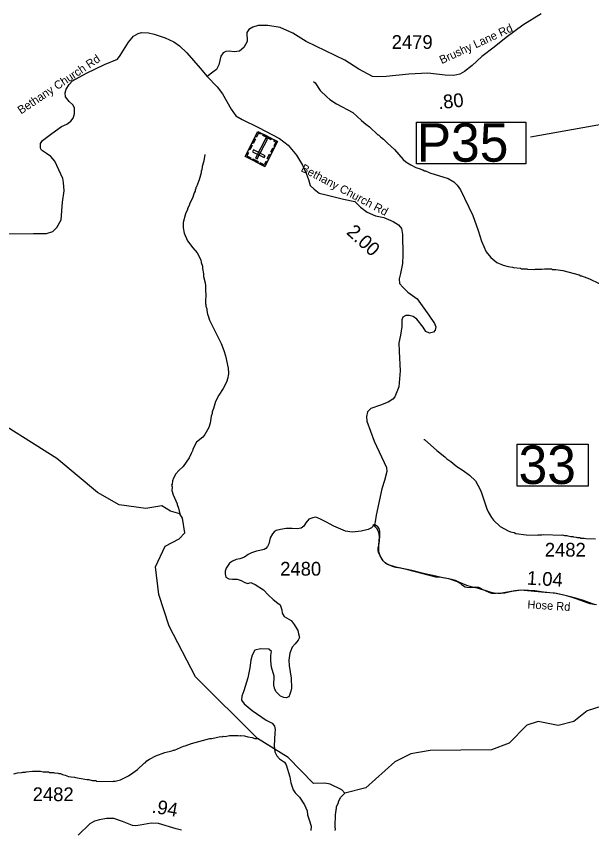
# Model space of a CAD drawing. Extents: x 1248089 to 1457196, y 820910 to 988753.
# Drawn here: x 1379558 to 1384783, y 836684 to 844079 of the extents above; entities that cross this region are included whole.
import ezdxf

# ---------------------------------------------------------------- set-up
doc = ezdxf.new("R2010")
doc.units = 0
for name, color, linetype in [('Exist Cultural Cemetery CELL', 7, 'Continuous'), ('Exist Hydrographic Creek Single Shore', 7, 'Continuous'), ('Exist Hydrographic Misc Water Feature', 7, 'Continuous'), ('Exist Road Non-System Type 51', 7, 'Continuous'), ('Exist Road Secondary Structure Standard Bridge Number Label', 7, 'Continuous'), ('Exist Road Secondary Type 41 Attributed', 7, 'Continuous'), ('Exist Road Secondary Type 51 Label', 7, 'Continuous'), ('Prop GRAU CAT1 Cell', 7, 'Continuous'), ('Prop Lane Arrow CELL', 7, 'Continuous'), ('Prop Lane Lines', 7, 'Continuous')]:
    doc.layers.add(name, color=color, linetype=linetype)

msp = doc.modelspace()

# ---------------------------------------------------------------- linework, layer by layer
at = {"layer": 'Exist Cultural Cemetery CELL'}
for points in [[(1381813.2, 842714.2), (1381636.1, 842805), (1381752.2, 843031.6), (1381929.4, 842940.8)], [(1381781.7, 843016.5), (1381776.4, 843006.3), (1381756.9, 843016.3), (1381738.4, 842980.4), (1381728.5, 842985.4), (1381752.2, 843031.6)], [(1381729.3, 842962.1), (1381709.6, 842923.6), (1381699.5, 842928.8), (1381719.2, 842967.3)], [(1381729.6, 842790), (1381746.2, 842781.5), (1381838.7, 842962), (1381822.1, 842970.5)], [(1381873, 842956.8), (1381797.5, 842995.5), (1381802.7, 843005.7), (1381878.2, 842967)], [(1381899.9, 842955.9), (1381894.7, 842945.6), (1381914.2, 842935.6), (1381895.8, 842899.6), (1381905.7, 842894.6), (1381929.4, 842940.8)], [(1381699.3, 842903.5), (1381679.5, 842864.9), (1381669.4, 842870.1), (1381689.1, 842908.7)], [(1381897.5, 842878.6), (1381877.7, 842840), (1381867.6, 842845.2), (1381887.4, 842883.8)], [(1381655.8, 842843.6), (1381665.9, 842838.5), (1381651.2, 842809.8), (1381687.3, 842791.3), (1381682.2, 842781.4), (1381636, 842805.1)], [(1381808, 842793.4), (1381816.5, 842810), (1381711.7, 842863.7), (1381703.2, 842847.1)], [(1381866.8, 842818.8), (1381847.1, 842780.2), (1381836.9, 842785.4), (1381856.7, 842823.9)], [(1381747.3, 842748), (1381701.2, 842771.6), (1381706.4, 842781.8), (1381752.5, 842758.2)], [(1381833, 842752.8), (1381822.9, 842757.9), (1381808.2, 842729.3), (1381772.1, 842747.8), (1381767, 842737.9), (1381813.2, 842714.2)]]:
    msp.add_lwpolyline(points, close=True, dxfattribs=at)
at = {"layer": 'Exist Hydrographic Creek Single Shore'}
for points in [[(1382255.6, 837104.4), (1382027.3, 837341.8), (1381746.7, 837513.5), (1381186, 838073.8), (1380945, 838534.9), (1380851, 838822.3), (1380823, 839072.4), (1380910, 839261.1), (1381037, 839327.4), (1381088, 839382.2), (1381066, 839517.3), (1381042.2, 839556), (1380956.9, 839580.1), (1380879.7, 839628.3), (1380735, 839604.2), (1380493, 839637.1), (1380295, 839749.4), (1379926, 840058.9), (1379243, 840489.5)], [(1384874.1, 837805.9), (1384740.1, 837765.8), (1384621.1, 837666.5), (1384478, 837630), (1384296.1, 837666.5), (1384195.1, 837635.7), (1384033.1, 837471.5), (1383874.1, 837409), (1383315, 837403.8), (1383139, 837374.6), (1382996, 837301.9), (1382732, 837064.3), (1382540.8, 837015.6), (1382515, 837045.7), (1382408, 837097.1), (1382358.8, 837107.7), (1382255.6, 837104.4)]]:
    msp.add_lwpolyline(points, dxfattribs=at)
at = {"layer": 'Exist Hydrographic Misc Water Feature'}
for points in [[(1382257, 843486.7), (1382270.6, 843472.4), (1382317.1, 843405.3), (1382377.7, 843345.7), (1382405.1, 843323.1), (1382464.2, 843283.6), (1382614.3, 843203.9), (1382692.5, 843130), (1382731.8, 843097), (1382765.2, 843074.2), (1382841.5, 843002.3), (1382847.4, 843000.1), (1382865.1, 842981.7), (1382892.6, 842961), (1382927.7, 842924.2), (1382992.3, 842866.5), (1383072.2, 842776.6), (1383095.7, 842756), (1383139, 842726.9), (1383186.5, 842703.8), (1383226.2, 842690.8), (1383242, 842682.4), (1383250, 842682.2), (1383265.8, 842673.8), (1383273.7, 842673.6), (1383313.3, 842656.6), (1383480.1, 842604.5), (1383531.4, 842573.2), (1383560.7, 842544.5), (1383591.8, 842501.7), (1383704.2, 842267), (1383752.9, 842129.8), (1383782.5, 842033.1), (1383824.2, 841938.1), (1383867, 841885.1), (1383921.9, 841841.7), (1383977.4, 841816.3), (1384025.1, 841803.1), (1384064.9, 841798.1), (1384072.8, 841793.9), (1384136.7, 841788.3), (1384144.6, 841784.1), (1384192.6, 841782.9), (1384200.5, 841778.7), (1384264.6, 841777.1), (1384272.6, 841780.9), (1384328.6, 841779.6), (1384352.7, 841782.9), (1384416.7, 841781.4), (1384424.6, 841777.1), (1384456.6, 841776.3), (1384520.4, 841766.7), (1384667.5, 841727.1), (1384683.3, 841718.7), (1384691.3, 841718.5), (1384762.6, 841692.7), (1384849.7, 841650.5)], [(1381268.6, 842823.6), (1381268, 842799.7), (1381259.3, 842767.9), (1381258.9, 842751.9), (1381246, 842712.2), (1381241.2, 842680.4), (1381237, 842672.5), (1381236.6, 842656.5), (1381219, 842592.9), (1381202.1, 842553.4), (1381195.5, 842529.6), (1381189.3, 842521.7), (1381189.1, 842513.7), (1381180.8, 842498), (1381180.6, 842490), (1381172.2, 842474.2), (1381159.3, 842434.5), (1381129.7, 842371.3), (1381129.5, 842363.3), (1381112.7, 842331.7), (1381112.5, 842323.7), (1381095.6, 842284.1), (1381073.6, 842204.7), (1381072.5, 842156.8), (1381083.3, 842108.5), (1381113.6, 842037.8), (1381162.1, 841974.6), (1381201.1, 841929.7), (1381233.5, 841864.9), (1381237, 841840.8), (1381248.1, 841808.5), (1381247.5, 841784.5), (1381258.4, 841736.3), (1381257.9, 841712.3), (1381272.4, 841656), (1381275.8, 841627.9), (1381274.5, 841571.9), (1381278.3, 841563.8), (1381275.9, 841467.9), (1381279.7, 841459.8), (1381279.4, 841443.8), (1381286.8, 841419.7), (1381286.4, 841403.7), (1381293.7, 841371.5), (1381301.2, 841355.4), (1381312.3, 841315.1), (1381394.4, 841153.1), (1381417.2, 841104.5), (1381441.7, 841039.9), (1381456.5, 840991.6), (1381481.8, 840879), (1381481.4, 840863), (1381485.3, 840854.9), (1381484.5, 840822.9), (1381480.3, 840815), (1381479.7, 840791.1), (1381466.7, 840751.4), (1381437.4, 840696.2), (1381395.9, 840633.2), (1381366.6, 840578), (1381349, 840514.4), (1381336.2, 840482.8), (1381335.8, 840466.8), (1381327.3, 840443), (1381317.8, 840379.3), (1381304.7, 840339.6), (1381269.2, 840276.5), (1381250.6, 840253), (1381195.4, 840206.4), (1381160, 840143.3), (1381159.8, 840135.3), (1381147.2, 840111.6), (1381146.9, 840103.6), (1381126, 840064.1), (1381074.2, 839985.5), (1381033.2, 839950.5), (1381006.5, 839919.2), (1380985.6, 839879.7), (1380977, 839856), (1380972.1, 839824.1), (1380968, 839816.2), (1380971.6, 839800.1), (1380970.8, 839768.1), (1380981.9, 839727.9), (1381019.9, 839647), (1381019.7, 839639), (1381031, 839606.7), (1381042.2, 839556)], [(1383258.9, 840230.8), (1383264.8, 840230.6), (1383376.5, 840129.9), (1383449.2, 840074.1), (1383466.7, 840055.7), (1383502.2, 840032.8), (1383557, 839985.5), (1383614.2, 839950), (1383673.2, 839908.6), (1383727.9, 839855.2), (1383770.1, 839778.2), (1383783.3, 839745.9), (1383829.8, 839600.7), (1383841.2, 839574.5), (1383872, 839521.7), (1383891.4, 839497.2), (1383952.1, 839439.8), (1384023.1, 839400), (1384046.9, 839391.4), (1384078.8, 839386.6), (1384094.6, 839378.2), (1384186.2, 839363.9), (1384290.3, 839361.3), (1384298.4, 839365.1), (1384330.4, 839364.3), (1384346.5, 839367.9), (1384510.3, 839361.8), (1384518.4, 839363.6), (1384534.3, 839359.2), (1384558.3, 839358.6), (1384566.2, 839354.4), (1384594.1, 839349.7), (1384610.1, 839349.3), (1384618, 839345.1), (1384642, 839344.5), (1384649.9, 839340.4), (1384673.8, 839339.7), (1384681.7, 839335.5), (1384713.7, 839334.7), (1384729.6, 839330.4), (1384817.7, 839328.2)], [(1379536.2, 837192.9), (1379568.4, 837200.1), (1379608.4, 837203.1), (1379616.5, 837206.8), (1379640.5, 837206.3), (1379648.6, 837210.1), (1379704.8, 837216.6), (1379776.8, 837214.8), (1379800.7, 837210.3), (1379848.7, 837209), (1379856.7, 837204.8), (1379896.6, 837203.9), (1379904.5, 837199.7), (1379936.5, 837198.8), (1379944.4, 837194.7), (1379960.4, 837194.3), (1379976.2, 837185.9), (1380000.1, 837181.3), (1380031.8, 837168.5), (1380055.7, 837163.9), (1380087.6, 837163.1), (1380095.5, 837158.9), (1380199.2, 837140.3), (1380215.2, 837139.9), (1380247, 837131.1), (1380279, 837130.4), (1380286.9, 837126.2), (1380430.8, 837122.6), (1380438.9, 837126.4), (1380454.9, 837126), (1380503.2, 837136.7), (1380576.2, 837174.9), (1380616.8, 837199.9), (1380657.5, 837230.8), (1380719, 837289.3), (1380727.1, 837293.1), (1380743.4, 837308.7), (1380767.9, 837326), (1380824.6, 837354.6), (1380905.4, 837386.6), (1380969.8, 837401), (1380986, 837408.6), (1380994, 837408.4), (1381074.8, 837442.3), (1381090.9, 837445.9), (1381147.5, 837468.5), (1381316.5, 837512.3), (1381332.5, 837511.9), (1381413, 837529.9), (1381429, 837529.4), (1381437.1, 837533.2), (1381453.1, 837532.9), (1381493.3, 837539.8), (1381573.4, 837541.8), (1381589.2, 837537.4), (1381597.3, 837539.2), (1381629.2, 837536.5), (1381661, 837527.6), (1381701, 837522.7), (1381724.8, 837514.1), (1381746.7, 837513.5)], [(1382452.8, 836676.2), (1382457.2, 836692.1), (1382453.5, 836708.2), (1382456.5, 836828), (1382460.7, 836835.9), (1382461.4, 836867.9), (1382465.6, 836875.8), (1382466, 836891.8), (1382483, 836931.3), (1382483.2, 836939.3), (1382504.1, 836978.8), (1382540.8, 837015.6)]]:
    msp.add_lwpolyline(points, dxfattribs=at)
at = {"layer": 'Exist Road Non-System Type 51'}
msp.add_lwpolyline([(1384825.5, 838727.1), (1384769.7, 838738.2), (1384741.8, 838746.8), (1384650.4, 838780.6), (1384586.8, 838799.9), (1384553, 838810.6), (1384529.1, 838815.1), (1384463.3, 838830.4), (1384345.5, 838844.8), (1384267.7, 838854.4), (1384209.8, 838859.5), (1384165.8, 838860.4), (1384119.7, 838857.4), (1384057.5, 838848.6), (1384019.3, 838841.4), (1384005.2, 838837.6), (1383993.2, 838835.9), (1383959.1, 838832.6), (1383931, 838831.1), (1383897.1, 838833.8), (1383869.2, 838840.4), (1383815.5, 838857.5), (1383781.7, 838868.2), (1383753.8, 838876.7), (1383743.9, 838878.9), (1383708, 838885.7), (1383678.1, 838894.3), (1383658.3, 838900.7), (1383632.4, 838909.2), (1383590.8, 838928), (1383565, 838940.6), (1383545.2, 838949), (1383521.3, 838955.4), (1383485.4, 838964.2), (1383429.6, 838973.3), (1383365.9, 838988.6), (1383266.2, 839010.6), (1383148.8, 839041), (1383122.9, 839047.5), (1383003.3, 839071.9), (1382985.4, 839076.3), (1382955.5, 839084.9), (1382929.7, 839095.4), (1382908, 839109.9), (1382890.4, 839128.2), (1382878.7, 839144.5), (1382861.3, 839174.8), (1382850, 839209.1), (1382848.3, 839227.1), (1382849.3, 839273.1), (1382856.7, 839345), (1382853.3, 839375.1), (1382847.6, 839391.3), (1382841.9, 839405.4), (1382834.2, 839419.5), (1382816.6, 839437.9), (1382794.9, 839454.4)], dxfattribs=at)
at = {"layer": 'Exist Road Secondary Structure Standard Bridge Number Label'}
msp.add_lwpolyline([(1384106.1, 840189.6), (1384750.2, 840189.6), (1384750.2, 839807.2), (1384106.1, 839807.2)], close=True, dxfattribs=at)
at = {"layer": 'Exist Road Secondary Type 41 Attributed'}
for points in [[(1384323.3, 844102.3), (1384156.2, 843996.7), (1384005.3, 843885.2), (1383897.4, 843796.4), (1383784.5, 843712.9), (1383698.1, 843630.7), (1383626.3, 843576.5), (1383583.8, 843553), (1383531, 843541.3), (1383451.9, 843544.2), (1383295.1, 843561.8), (1383123.5, 843553), (1382916.9, 843531), (1382840.7, 843528), (1382790.9, 843531), (1382669.3, 843597), (1382540.3, 843680.5), (1382189.4, 843850.1), (1382067.8, 843924.9), (1381953.5, 843976.2), (1381840.7, 843993.8), (1381754.2, 843993.8), (1381704.4, 843979.1), (1381669.2, 843958.6), (1381651.7, 843930.7), (1381654.7, 843850.6), (1381625.3, 843793.4), (1381585.8, 843762.6), (1381537.4, 843755.2), (1381490.5, 843761.1), (1381459.8, 843758.2), (1381436.3, 843745), (1381415.8, 843715.6), (1381395.3, 843636.4), (1381374.8, 843595.4), (1381341.1, 843571.9), (1381291.2, 843532.3)], [(1379976.4, 842388.8), (1379992.5, 842491.5), (1379986.6, 842566.2), (1379979.3, 842603.1), (1379906.1, 842761.5), (1379872.4, 842805.5), (1379832.8, 842830.4), (1379787.4, 842861.2), (1379777.1, 842880.2), (1379778.6, 842922.8), (1379796.2, 842949.2), (1379881.2, 843012.2), (1379969.1, 843075.3), (1380016, 843097.3), (1380052.6, 843123.7), (1380073.1, 843151.5), (1380086.3, 843192.6), (1380086.3, 843245.4), (1380070.2, 843273.3), (1380038, 843302.6), (1380005.7, 843347.1), (1380002.7, 843382.3), (1380011.5, 843417.5), (1380036.4, 843457.1), (1380067.2, 843490.8), (1380196.2, 843561.2), (1380357.3, 843638.9), (1380476, 843690.2), (1380501.7, 843723.2), (1380575, 843843.5), (1380620.4, 843899.2), (1380664.4, 843921.2), (1380693.7, 843931.5), (1380756.7, 843928.5), (1380810.9, 843916.8), (1380910.6, 843883.1), (1380988.2, 843846.4), (1381039.5, 843811.2), (1381106.9, 843745.2), (1381227.1, 843605.9), (1381291.2, 843532.3)], [(1381291.2, 843532.3), (1381380.8, 843437.9), (1381429.7, 843373.5), (1381509.4, 843234.5), (1381550.6, 843173.9), (1381607.2, 843139.2), (1381756, 843068), (1381947.7, 842967.5), (1382027.4, 842905.7), (1382102.1, 842815.6), (1382156.1, 842725.4), (1382192.9, 842643.9), (1382209.6, 842596.3), (1382227.6, 842540.9), (1382262.3, 842506.1), (1382308.6, 842471.4), (1382371.7, 842454.6), (1382529.9, 842414.7), (1382630.3, 842394.1), (1382684.3, 842342.6), (1382743.5, 842297.6), (1382818.1, 842265.4), (1382896.6, 842249.9), (1382981, 842211.8), (1383027.3, 842182.2), (1383055.6, 842150), (1383065.9, 842094.7), (1383067.2, 841909.2), (1383063.3, 841831.8), (1383046.6, 841741.6), (1383033.7, 841692.7), (1383036.3, 841650.2), (1383069.7, 841611.6), (1383113.5, 841571.7), (1383197.1, 841508.6), (1383302.6, 841363.1), (1383354.7, 841285.3), (1383366.3, 841257), (1383361.2, 841226.1), (1383345.7, 841206.8), (1383309.7, 841196.5), (1383276.2, 841213.2), (1383253.1, 841251.9), (1383195.2, 841325.3), (1383161.7, 841349.7), (1383125.7, 841358.7), (1383093.5, 841358.7), (1383069.1, 841343.3), (1383060.1, 841318.8), (1383057.5, 841259.6), (1383047.2, 841181), (1383031.8, 841110.2), (1383034.4, 841030.4), (1383042.1, 840856.6), (1383029.9, 840709.7), (1383013.1, 840665.9), (1382995.1, 840619.5), (1382975.8, 840597.7), (1382933.4, 840570.6), (1382863.9, 840543.6), (1382777.7, 840514), (1382748.1, 840483.1), (1382737.8, 840440.6), (1382741.7, 840399.4), (1382807.3, 840215.2), (1382919.2, 839976.6), (1382921.8, 839939.2), (1382899.9, 839858.1), (1382876.7, 839783.4), (1382825.3, 839542.4), (1382817.3, 839482), (1382809.2, 839459.4)], [(1379364.6, 842101.5), (1379714.8, 842103), (1379830.5, 842104.5), (1379889.2, 842123.5), (1379925.8, 842157.3), (1379966.1, 842228.9), (1379976.4, 842388.8)], [(1382809.2, 839459.4), (1382782, 839429.4), (1382752.9, 839413.1), (1382690.3, 839399.5), (1382607.7, 839389.5), (1382547.8, 839397.6), (1382442.6, 839444.8), (1382368.2, 839482), (1382321.4, 839506.5), (1382291.5, 839519.3), (1382273.3, 839523.8), (1382249.7, 839519.3), (1382214.3, 839506.5), (1382186.2, 839473.9), (1382169, 839443.9), (1382144.9, 839425.8), (1382109.5, 839418.5), (1382062.3, 839423.1), (1382007.9, 839421.2), (1381958, 839413.1), (1381917.1, 839403.1), (1381898.1, 839393.1), (1381882.7, 839374.1), (1381862.7, 839336.8), (1381851.3, 839282.4), (1381839.5, 839257.9), (1381822.3, 839240.7), (1381808.7, 839230.7), (1381768.8, 839222.5), (1381739.7, 839215.2), (1381694.4, 839202.5), (1381664.4, 839185.3), (1381629, 839160.8), (1381586.4, 839145.4), (1381554.6, 839140.8), (1381521.9, 839125.4), (1381492.9, 839108.2), (1381474.7, 839080.9), (1381462.9, 839061), (1381454.8, 839035.6), (1381453, 839011.1), (1381459.3, 838978.4), (1381486.5, 838963.9), (1381521.9, 838961.2), (1381561.9, 838961.2), (1381599.3, 838948.1), (1381632.2, 838930.3), (1381660.3, 838923), (1381688.5, 838930.3), (1381705.7, 838923), (1381727.5, 838913.1), (1381803.2, 838864.1), (1381846.1, 838818.5), (1381891.1, 838776), (1381932.3, 838743.9), (1381954.2, 838728.4), (1381968.3, 838683.3), (1381972, 838651.9), (1381988.7, 838623.6), (1382054.4, 838586.3), (1382080.1, 838550.2), (1382113.5, 838493.6), (1382121.3, 838465.2), (1382128.6, 838432.1), (1382118.6, 838406.7), (1382088.6, 838374.9), (1382063.2, 838345), (1382042.8, 838288.8), (1382032.7, 838225), (1382035.1, 838176.2), (1382053.3, 838062.8), (1382057.8, 837969.3), (1382049.6, 837944.8), (1382042.4, 837914.8), (1382032.4, 837893.1), (1382009.7, 837883.1), (1381987, 837886.7), (1381957.1, 837899.4), (1381914.2, 837939.4), (1381903.1, 837969.3), (1381897.5, 837997.4), (1381900.1, 838079.8), (1381875.4, 838161.7), (1381867.9, 838218.9), (1381870.5, 838269.1), (1381874.3, 838303.8), (1381849.9, 838324.4), (1381774, 838328.3), (1381725.1, 838316.7), (1381699.8, 838270.6), (1381687.8, 838226.6), (1381677.1, 838157.1), (1381659.5, 838065.6), (1381624.7, 837947.2), (1381604.3, 837897.5), (1381601.7, 837860.2), (1381627.4, 837829.3), (1381698.2, 837767.5), (1381828.1, 837681.2), (1381881.3, 837651.7), (1381903.1, 837626.3), (1381908.5, 837596.3)], [(1384814.8, 838728.8), (1384709.6, 838767.8), (1384625.2, 838791.4), (1384529, 838815), (1384443.5, 838834.5), (1384360.9, 838839.5), (1384200.5, 838856.3), (1384136.1, 838861.3), (1384083.6, 838856.7), (1384018.8, 838844.5), (1383966.6, 838833.2), (1383913.9, 838830.4), (1383875.6, 838832.7), (1383850.7, 838840), (1383818.4, 838854.5), (1383797.1, 838865.8), (1383777.1, 838877.2), (1383757.2, 838884.4), (1383726.3, 838887.6), (1383680.7, 838884), (1383649.9, 838884.9), (1383634.9, 838889.9), (1383610.9, 838903.5), (1383595, 838919.8), (1383563.7, 838938.4), (1383486.1, 838963.4), (1383418.4, 838975.8), (1383366.6, 838980.3), (1383112.4, 839046.9), (1383046.2, 839061.8), (1383003.1, 839069.1), (1382973.1, 839076.8), (1382945.5, 839089.1), (1382912.6, 839104.5), (1382880.9, 839137.6), (1382860.9, 839173.9), (1382845.9, 839204.3), (1382842.9, 839225.6), (1382844.3, 839245.6), (1382853.8, 839284.2), (1382859.2, 839350.4), (1382857.9, 839394.3), (1382851.5, 839421.6), (1382840.9, 839438), (1382809.2, 839459.4)], [(1381908.5, 837596.3), (1381905.8, 837563.7), (1381899.3, 837446.6), (1381905.4, 837390.8), (1381922.8, 837354.7), (1381948.5, 837329), (1381992, 837296.9), (1382009.2, 837274.2), (1382042.9, 837164.5), (1382051.1, 837110.9), (1382071.7, 837047.7), (1382090.3, 837019.7), (1382128.8, 836978.9), (1382175.4, 836909.3), (1382198.7, 836854.5), (1382203.4, 836818.3), (1382218.5, 836775.2), (1382236, 836715.7), (1382231.4, 836677.2)], [(1381058.7, 836680.8), (1381008.6, 836692.5), (1380850, 836739.1), (1380781.3, 836743.8), (1380683.3, 836726.3), (1380640.2, 836718.1), (1380613.4, 836721.6), (1380521.3, 836760.1), (1380442, 836784.6), (1380377.9, 836787), (1380313.2, 836774.3), (1380268.9, 836760.3), (1380224.6, 836738.2), (1380120.8, 836634.3)]]:
    msp.add_lwpolyline(points, dxfattribs=at)
at = {"layer": 'Prop Lane Arrow CELL'}
msp.add_line((1385321.2, 843173.5), (1384227.2, 842979.8), dxfattribs=at)
msp.add_lwpolyline([(1383190.4, 843116.8), (1384185.8, 843116.8), (1384185.8, 842736.9), (1383190.4, 842736.9)], close=True, dxfattribs=at)

# ---------------------------------------------------------------- texts
at = {"layer": 'Exist Road Secondary Structure Standard Bridge Number Label'}
msp.add_text('33', height=350, dxfattribs=at).set_placement((1384118.7, 839827))
at = {"layer": 'Exist Road Secondary Type 51 Label'}
for s, rotation, p in [('Brushy Lane Rd', 24.82179, (1383421.2, 843643.2)), ('Bethany Church Rd', 33.89854, (1379601.2, 843185.5)), ('Bethany Church Rd', 331.93225, (1382136, 842673.6)), ('Hose Rd', 356.63779, (1384197.3, 838695.7))]:
    msp.add_text(s, height=75, rotation=rotation, dxfattribs=at).set_placement(p)
at = {"layer": 'Prop GRAU CAT1 Cell'}
for s, rotation, p in [('.80', 6.07731, (1383394, 843233.4)), ('2.00', 317.62035, (1382547.8, 842106.7)), ('1.04', 356.54128, (1384191.6, 838912.4)), ('.94', 350.06561, (1380783.8, 836840.3))]:
    msp.add_text(s, height=125, rotation=rotation, dxfattribs=at).set_placement(p)
at = {"layer": 'Prop Lane Arrow CELL'}
msp.add_text('P35', height=350, dxfattribs=at).set_placement((1383193.6, 842756.7))
at = {"layer": 'Prop Lane Lines'}
for s, p in [('2479', (1382966.6, 843781.9)), ('2482', (1384357.1, 839166.7)), ('2480', (1381954.1, 838993.7)), ('2482', (1379706.7, 836943.6))]:
    msp.add_text(s, height=125, dxfattribs=at).set_placement(p)

doc.saveas('drawing.dxf')
